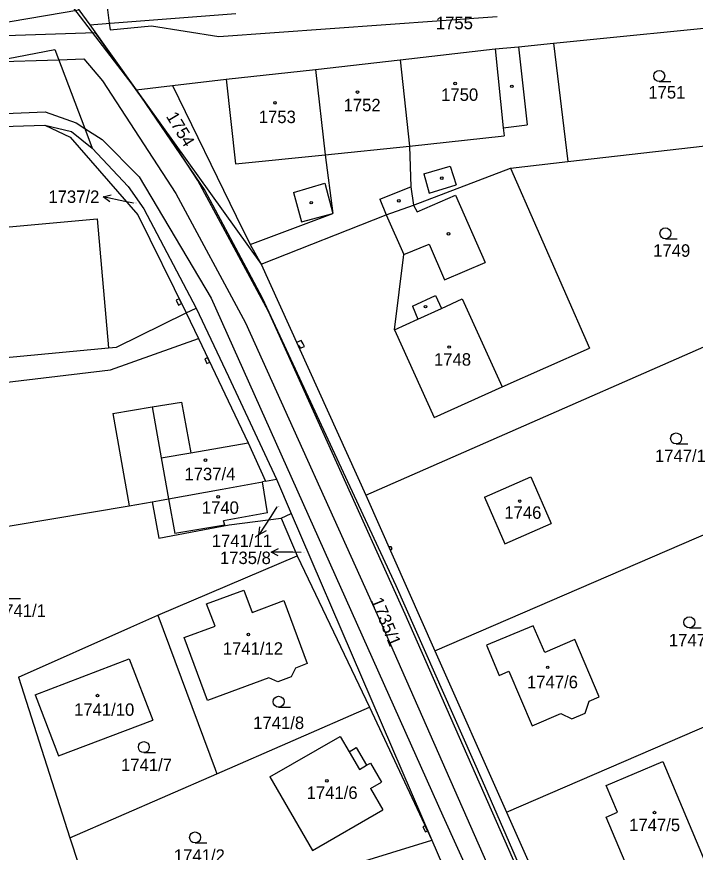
# Model space of a CAD drawing. Extents: x -785744 to -782822, y -1067550 to -1063910.
# Drawn here: x -784345.9 to -784253.3, y -1064640.3 to -1064526.3 of the extents above; entities that cross this region are included whole.
import ezdxf

# ---------------------------------------------------------------- set-up
doc = ezdxf.new("R2010")
doc.units = 0
for name, color, linetype in [('Hranice parcel', 7, 'Continuous'), ('Parcelní čísla', 7, 'Continuous'), ('Pop_ČP_popisy', 7, 'Continuous'), ('Vnitřní kresba', 7, 'Continuous'), ('Věcná břemena k části', 7, 'Continuous'), ('Značky budov', 7, 'Continuous'), ('Značky kultur', 7, 'Continuous')]:
    doc.layers.add(name, color=color, linetype=linetype)

msp = doc.modelspace()

# ---------------------------------------------------------------- linework, layer by layer
at = {"layer": 'Hranice parcel'}
for p, q in [((-784275.41, -1064609.4), (-784281.81, -1064612.07)), ((-784273.85, -1064613.05), (-784275.41, -1064609.4)), ((-784269.76, -1064611.3), (-784273.85, -1064613.05)), ((-784266.41, -1064619.11), (-784269.76, -1064611.3)), ((-784281.81, -1064612.07), (-784280.07, -1064616.18)), ((-784280.07, -1064616.18), (-784278.75, -1064615.62)), ((-784278.75, -1064615.62), (-784275.58, -1064623.04)), ((-784268.32, -1064621.34), (-784267.8, -1064619.71)), ((-784267.8, -1064619.71), (-784266.41, -1064619.11)), ((-784275.58, -1064623.04), (-784271.64, -1064621.36)), ((-784271.64, -1064621.36), (-784270.13, -1064622.12)), ((-784270.13, -1064622.12), (-784268.32, -1064621.34))]:
    msp.add_line(p, q, dxfattribs=at)
for points in [[(-784338.27, -1064524.2), (-784335.93, -1064527.44)], [(-784333.13, -1064527.23), (-784316.01, -1064525.88)], [(-784335.93, -1064527.44), (-784333.13, -1064527.23)], [(-784335.93, -1064527.44), (-784329.58, -1064536.3)], [(-784272.63, -1064529.94), (-784246.25, -1064527.29)], [(-784396.56, -1064541.6), (-784340.66, -1064530.82)], [(-784340.66, -1064530.82), (-784336.59, -1064541.57)], [(-784293.58, -1064532.24), (-784280.63, -1064530.71)], [(-784280.63, -1064530.71), (-784277.43, -1064530.43)], [(-784277.43, -1064530.43), (-784272.63, -1064529.94)], [(-784272.63, -1064529.94), (-784270.68, -1064546.1)], [(-784305.11, -1064533.54), (-784293.58, -1064532.24)], [(-784293.58, -1064532.24), (-784292.29, -1064543.98)], [(-784317.33, -1064534.85), (-784305.11, -1064533.54)], [(-784305.11, -1064533.54), (-784303.81, -1064545.17)], [(-784324.64, -1064535.72), (-784317.33, -1064534.85)], [(-784329.58, -1064536.3), (-784324.64, -1064535.72)], [(-784329.58, -1064536.3), (-784312.52, -1064560.11)], [(-784324.64, -1064535.72), (-784315.94, -1064553.56)], [(-784373.91, -1064542.11), (-784342.03, -1064541.15)], [(-784342.03, -1064541.15), (-784338.6, -1064542.78)], [(-784342.03, -1064541.15), (-784338.42, -1064541.98)], [(-784338.42, -1064541.98), (-784335.57, -1064544.26)], [(-784336.59, -1064541.57), (-784335.57, -1064544.26)], [(-784338.6, -1064542.78), (-784329.35, -1064553.38)], [(-784270.68, -1064546.1), (-784240.01, -1064542.6)], [(-784335.57, -1064544.26), (-784330.68, -1064549.48)], [(-784292.29, -1064543.98), (-784292.11, -1064549.53)], [(-784303.81, -1064545.17), (-784302.76, -1064553.18)], [(-784278.53, -1064547), (-784270.68, -1064546.1)], [(-784291.76, -1064552.05), (-784278.53, -1064547)], [(-784278.53, -1064547), (-784267.76, -1064571.53)], [(-784330.68, -1064549.48), (-784328.55, -1064552.53)], [(-784292.11, -1064549.53), (-784291.76, -1064552.05)], [(-784328.55, -1064552.53), (-784321.41, -1064566.08)], [(-784295.48, -1064553.37), (-784291.76, -1064552.05)], [(-784329.35, -1064553.38), (-784322.76, -1064566.74)], [(-784315.94, -1064553.56), (-784314.03, -1064557.39)], [(-784314.03, -1064557.39), (-784302.76, -1064553.18)], [(-784312.52, -1064560.11), (-784295.48, -1064553.37)], [(-784295.48, -1064553.37), (-784293.05, -1064558.79)], [(-784363.46, -1064556.5), (-784334.9, -1064553.89)], [(-784334.9, -1064553.89), (-784333.34, -1064571.5)], [(-784314.03, -1064557.39), (-784312.52, -1064560.11)], [(-784294.34, -1064569.05), (-784293.05, -1064558.79)], [(-784312.52, -1064560.11), (-784298.25, -1064591.59)], [(-784298.25, -1064591.59), (-784233.16, -1064563.03)], [(-784321.41, -1064566.08), (-784317, -1064575.43)], [(-784332.28, -1064571.4), (-784322.76, -1064566.74)], [(-784322.76, -1064566.74), (-784321.08, -1064570.25)], [(-784294.34, -1064569.05), (-784288.95, -1064580.98)], [(-784333.08, -1064574.48), (-784321.08, -1064570.25)], [(-784321.08, -1064570.25), (-784314.29, -1064584.48)], [(-784333.34, -1064571.5), (-784332.28, -1064571.4)], [(-784279.66, -1064576.84), (-784267.76, -1064571.53)], [(-784361.68, -1064577.9), (-784333.08, -1064574.48)], [(-784317, -1064575.43), (-784310.42, -1064589.43)], [(-784288.95, -1064580.98), (-784279.66, -1064576.84)], [(-784314.29, -1064584.48), (-784311.96, -1064589.7)], [(-784288.83, -1064612.82), (-784225.44, -1064585.46)], [(-784282.06, -1064591.87), (-784275.72, -1064589.11)], [(-784275.72, -1064589.11), (-784272.96, -1064595.45)], [(-784317.84, -1064590.77), (-784312.37, -1064589.78)], [(-784311.96, -1064589.7), (-784312.37, -1064589.78)], [(-784311.69, -1064593.99), (-784312.37, -1064589.78)], [(-784311.96, -1064589.7), (-784310.42, -1064589.43)], [(-784310.42, -1064589.43), (-784308.46, -1064594.11)], [(-784325.18, -1064592.1), (-784317.84, -1064590.77)], [(-784330.53, -1064593.07), (-784327.4, -1064592.5)], [(-784327.4, -1064592.5), (-784326.42, -1064592.32)], [(-784327.4, -1064592.5), (-784326.51, -1064597.44)], [(-784326.42, -1064592.32), (-784325.18, -1064592.1)], [(-784325.18, -1064592.1), (-784324.33, -1064596.83)], [(-784298.25, -1064591.59), (-784288.83, -1064612.82)], [(-784282.06, -1064591.87), (-784279.3, -1064598.21)], [(-784361.98, -1064598.34), (-784330.53, -1064593.07)], [(-784311.69, -1064593.99), (-784317.65, -1064595.1)], [(-784316.91, -1064595.66), (-784309.79, -1064594.74)], [(-784309.79, -1064594.74), (-784308.46, -1064594.11)], [(-784309.79, -1064594.74), (-784307.6, -1064599.89)], [(-784308.46, -1064594.11), (-784289.23, -1064638.63)], [(-784326.51, -1064597.44), (-784316.91, -1064595.66)], [(-784317.48, -1064595.67), (-784324.33, -1064596.83)], [(-784317.48, -1064595.67), (-784317.65, -1064595.1)], [(-784279.3, -1064598.21), (-784272.96, -1064595.45)], [(-784326.65, -1064607.98), (-784307.6, -1064599.89)], [(-784307.6, -1064599.89), (-784306.11, -1064603.01)], [(-784306.11, -1064603.01), (-784297.77, -1064620.53)], [(-784319.98, -1064606.4), (-784314.88, -1064604.53)], [(-784314.88, -1064604.53), (-784313.74, -1064607.59)], [(-784313.74, -1064607.59), (-784309.42, -1064605.98)], [(-784309.42, -1064605.98), (-784306.24, -1064614.56)], [(-784318.83, -1064609.48), (-784319.98, -1064606.4)], [(-784330.31, -1064609.6), (-784326.65, -1064607.98)], [(-784326.65, -1064607.98), (-784318.82, -1064628.97)], [(-784279.06, -1064634.81), (-784216.71, -1064607.9)], [(-784345.63, -1064616.41), (-784330.31, -1064609.6)], [(-784323.03, -1064611.03), (-784318.83, -1064609.48)], [(-784319.84, -1064619.62), (-784323.03, -1064611.03)], [(-784288.83, -1064612.82), (-784279.06, -1064634.81)], [(-784343.36, -1064618.82), (-784330.52, -1064613.92)], [(-784330.52, -1064613.92), (-784327.33, -1064622.28)], [(-784307.86, -1064615.17), (-784308.42, -1064616.37)], [(-784306.24, -1064614.56), (-784307.86, -1064615.17)], [(-784345.63, -1064616.41), (-784338.62, -1064638.35)], [(-784308.42, -1064616.37), (-784310.27, -1064617.06)], [(-784311.48, -1064616.51), (-784319.84, -1064619.62)], [(-784310.27, -1064617.06), (-784311.48, -1064616.51)], [(-784343.36, -1064618.82), (-784340.19, -1064627.16)], [(-784318.58, -1064629.61), (-784297.77, -1064620.53)], [(-784297.77, -1064620.53), (-784289.23, -1064638.63)], [(-784340.19, -1064627.16), (-784327.33, -1064622.28)], [(-784311.35, -1064630.01), (-784301.74, -1064624.5)], [(-784301.74, -1064624.5), (-784300.54, -1064626.58)], [(-784300.54, -1064626.58), (-784299.56, -1064626.01)], [(-784299.56, -1064626.01), (-784298.15, -1064628.44)], [(-784318.82, -1064628.97), (-784318.58, -1064629.61)], [(-784298.15, -1064628.44), (-784297.63, -1064628.14)], [(-784297.63, -1064628.14), (-784296.13, -1064630.74)], [(-784265.48, -1064631.18), (-784257.75, -1064627.91), (-784251.87, -1064641.86), (-784255.81, -1064643.51), (-784255.99, -1064645.3), (-784257.76, -1064646.04), (-784259.25, -1064644.94), (-784261.15, -1064645.75), (-784265.47, -1064635.5), (-784263.9, -1064634.84), (-784265.48, -1064631.18)], [(-784338.62, -1064638.35), (-784318.58, -1064629.61)], [(-784311.35, -1064630.01), (-784305.54, -1064640.06)], [(-784297.6, -1064631.59), (-784296.13, -1064630.74)], [(-784297.6, -1064631.59), (-784295.92, -1064634.49)], [(-784305.54, -1064640.06), (-784295.92, -1064634.49)], [(-784279.06, -1064634.81), (-784274.16, -1064645.86)], [(-784338.62, -1064638.35), (-784338.29, -1064639.4)], [(-784334.1, -1064652.46), (-784289.23, -1064638.63)], [(-784289.23, -1064638.63), (-784281.5, -1064656.53)], [(-784338.29, -1064639.4), (-784335.46, -1064648.17)]]:
    msp.add_lwpolyline(points, dxfattribs=at)
at = {"layer": 'Pop_ČP_popisy'}
for p, q in [((-784331.13, -1064551.53), (-784334.07, -1064550.92)), ((-784311.21, -1064594.49), (-784312.83, -1064597.02)), ((-784308.19, -1064599.39), (-784311.19, -1064599.35))]:
    msp.add_line(p, q, dxfattribs=at)
for points in [[(-784333.19, -1064551.61), (-784334.07, -1064550.92), (-784332.99, -1064550.63)], [(-784329.93, -1064551.78), (-784331.13, -1064551.53)], [(-784310.39, -1064593.2), (-784311.21, -1064594.49)], [(-784311.87, -1064596.44), (-784312.83, -1064597.02), (-784312.71, -1064595.91)], [(-784310.2, -1064599.87), (-784311.19, -1064599.35), (-784310.18, -1064598.87)], [(-784307.08, -1064599.4), (-784308.19, -1064599.39)]]:
    msp.add_lwpolyline(points, dxfattribs=at)
at = {"layer": 'Vnitřní kresba'}
for points in [[(-784343.8, -1064517.72), (-784329.58, -1064536.3)], [(-784280.63, -1064530.71), (-784279.52, -1064541.5)], [(-784277.43, -1064530.43), (-784276.26, -1064541.1)], [(-784317.33, -1064534.85), (-784316.02, -1064546.39)], [(-784329.58, -1064536.3), (-784320.23, -1064550.04)], [(-784396.56, -1064541.6), (-784341.98, -1064539.31)], [(-784341.98, -1064539.31), (-784337.76, -1064540.81)], [(-784337.76, -1064540.81), (-784336.59, -1064541.57)], [(-784279.52, -1064541.5), (-784276.26, -1064541.1)], [(-784336.59, -1064541.57), (-784334.22, -1064543.1)], [(-784279.52, -1064541.5), (-784279.38, -1064542.59)], [(-784334.22, -1064543.1), (-784329.19, -1064548.16)], [(-784292.29, -1064543.98), (-784279.38, -1064542.59)], [(-784303.81, -1064545.17), (-784292.29, -1064543.98)], [(-784316.02, -1064546.39), (-784303.81, -1064545.17)], [(-784290.35, -1064547.79), (-784286.75, -1064546.74)], [(-784286.75, -1064546.74), (-784285.93, -1064549.25)], [(-784290.35, -1064547.79), (-784289.6, -1064550.4)], [(-784329.19, -1064548.16), (-784319.37, -1064564.74)], [(-784308.12, -1064550.31), (-784303.84, -1064549.03)], [(-784303.84, -1064549.03), (-784302.76, -1064553.18)], [(-784320.23, -1064550.04), (-784314.24, -1064561.16)], [(-784308.12, -1064550.31), (-784307.05, -1064554.33)], [(-784296.34, -1064551.24), (-784292.11, -1064549.53)], [(-784289.6, -1064550.4), (-784285.93, -1064549.25)], [(-784296.34, -1064551.24), (-784295.48, -1064553.37)], [(-784291.24, -1064552.96), (-784286, -1064550.7)], [(-784286, -1064550.7), (-784281.98, -1064559.87)], [(-784291.76, -1064552.05), (-784291.24, -1064552.96)], [(-784307.05, -1064554.33), (-784302.76, -1064553.18)], [(-784293.05, -1064558.79), (-784289.59, -1064557.35)], [(-784289.59, -1064557.35), (-784287.53, -1064562.24)], [(-784287.53, -1064562.24), (-784281.98, -1064559.87)], [(-784314.24, -1064561.16), (-784312.4, -1064564.68)], [(-784319.37, -1064564.74), (-784287.77, -1064635.35)], [(-784312.4, -1064564.68), (-784294.14, -1064603.92)], [(-784291.88, -1064565.84), (-784288.74, -1064564.37)], [(-784288.74, -1064564.37), (-784287.92, -1064566.13)], [(-784287.92, -1064566.13), (-784285.09, -1064564.83)], [(-784285.09, -1064564.83), (-784279.66, -1064576.84)], [(-784322.76, -1064566.74), (-784321.41, -1064566.08)], [(-784291.88, -1064565.84), (-784291.18, -1064567.61)], [(-784291.18, -1064567.61), (-784287.92, -1064566.13)], [(-784294.34, -1064569.05), (-784291.18, -1064567.61)], [(-784361.85, -1064574.18), (-784333.34, -1064571.5)], [(-784332.78, -1064580.45), (-784327.39, -1064579.56)], [(-784327.39, -1064579.56), (-784323.38, -1064578.91)], [(-784327.39, -1064579.56), (-784326.16, -1064586.51)], [(-784323.38, -1064578.91), (-784322.11, -1064585.82)], [(-784332.78, -1064580.45), (-784330.53, -1064593.07)], [(-784322.11, -1064585.82), (-784314.29, -1064584.48)], [(-784326.16, -1064586.51), (-784322.11, -1064585.82)], [(-784326.16, -1064586.51), (-784325.18, -1064592.1)], [(-784294.14, -1064603.92), (-784282.38, -1064630.52)], [(-784300.54, -1064626.58), (-784299.13, -1064629)], [(-784299.13, -1064629), (-784298.15, -1064628.44)], [(-784282.38, -1064630.52), (-784275.49, -1064646.39)], [(-784287.77, -1064635.35), (-784277.07, -1064658.88)]]:
    msp.add_lwpolyline(points, dxfattribs=at)
at = {"layer": 'Věcná břemena k části'}
for points in [[(-784333.54, -1064525.05), (-784333.26, -1064527.24)], [(-784362.87, -1064529.71), (-784337.42, -1064525.38)], [(-784318.33, -1064529.06), (-784280.34, -1064526.33)], [(-784333.26, -1064527.24), (-784333.14, -1064528.15)], [(-784248.61, -1064711.88), (-784252.46, -1064701.12), (-784272.51, -1064654.08), (-784292.9, -1064607.81), (-784311.53, -1064566.54), (-784321.17, -1064548.67), (-784325.85, -1064541.51), (-784329.58, -1064536.3), (-784335.13, -1064528.56), (-784363.8, -1064529.49), (-784396.41, -1064531.93), (-784397.4, -1064530.93)], [(-784333.14, -1064528.15), (-784327.51, -1064527.58)], [(-784327.51, -1064527.58), (-784318.33, -1064529.06)], [(-784397.4, -1064530.93), (-784401.98, -1064531.25), (-784397.75, -1064535.51), (-784363.62, -1064532.97), (-784349.43, -1064532.51), (-784340.13, -1064532.21), (-784336.71, -1064532.1), (-784334.18, -1064535.1), (-784324.17, -1064550.43), (-784314.65, -1064568.1), (-784296.06, -1064609.27), (-784275.73, -1064655.42), (-784255.7, -1064702.4), (-784253.25, -1064709.27)], [(-784323.71, -1064564.81), (-784324.11, -1064565)], [(-784324.11, -1064565), (-784323.79, -1064565.66)], [(-784323.39, -1064565.46), (-784323.71, -1064564.81)], [(-784323.79, -1064565.66), (-784323.39, -1064565.46)], [(-784306.62, -1064571.3), (-784306.78, -1064570.94), (-784307.06, -1064570.5), (-784307.69, -1064570.76)], [(-784307.69, -1064570.76), (-784307.46, -1064571.26), (-784307.37, -1064571.2), (-784307.21, -1064571.56), (-784306.62, -1064571.3)], [(-784319.84, -1064572.85), (-784320.23, -1064573.02)], [(-784320.23, -1064573.02), (-784319.95, -1064573.64)], [(-784319.55, -1064573.46), (-784319.84, -1064572.85)], [(-784319.95, -1064573.64), (-784319.55, -1064573.46)], [(-784294.78, -1064598.62), (-784295.13, -1064598.62)], [(-784295.13, -1064598.62), (-784294.88, -1064599.18)], [(-784294.88, -1064599.18), (-784294.66, -1064598.89)], [(-784294.66, -1064598.89), (-784294.78, -1064598.62)], [(-784290.14, -1064636.69), (-784290.46, -1064636.84), (-784290.13, -1064637.52)], [(-784290.13, -1064637.52), (-784289.82, -1064637.37), (-784290.14, -1064636.69)]]:
    msp.add_lwpolyline(points, dxfattribs=at)
at = {"layer": 'Značky budov'}
for centre in [(-784286.08, -1064535.45), (-784299.39, -1064536.62), (-784278.33, -1064535.84), (-784310.65, -1064538.08), (-784287.9, -1064548.37), (-784293.76, -1064551.46), (-784305.7, -1064551.7), (-784286.97, -1064555.96), (-784290.11, -1064565.89), (-784286.89, -1064571.39), (-784320.14, -1064586.83), (-784318.39, -1064591.83), (-784277.26, -1064592.4), (-784314.28, -1064610.59), (-784273.44, -1064615.07), (-784334.86, -1064618.93), (-784303.56, -1064630.56), (-784258.88, -1064634.89)]:
    msp.add_circle(centre, 0.175, dxfattribs=at)
at = {"layer": 'Značky kultur'}
for p, q in [((-784258.23, -1064535.17), (-784256.63, -1064535.17)), ((-784257.38, -1064556.63), (-784255.78, -1064556.63)), ((-784255.92, -1064584.61), (-784254.32, -1064584.61)), ((-784346.95, -1064605.71), (-784345.35, -1064605.71)), ((-784254.11, -1064609.68), (-784252.51, -1064609.68)), ((-784310.15, -1064620.52), (-784308.55, -1064620.52)), ((-784328.54, -1064626.71), (-784326.94, -1064626.71)), ((-784321.55, -1064639.03), (-784319.95, -1064639.03))]:
    msp.add_line(p, q, dxfattribs=at)
for centre in [(-784258.23, -1064534.42), (-784257.38, -1064555.88), (-784255.92, -1064583.86), (-784254.11, -1064608.93), (-784310.15, -1064619.77), (-784328.54, -1064625.96), (-784321.55, -1064638.28)]:
    msp.add_circle(centre, 0.75, dxfattribs=at)

# ---------------------------------------------------------------- texts
at = {"layer": 'Parcelní čísla'}
for s, height, p in [('1750', 1.7, (-784287.98, -1064537.82)), ('1751', 1.7, (-784259.71, -1064537.5)), ('1752', 1.7, (-784301.29, -1064539.24)), ('1753', 1.7, (-784312.86, -1064540.85)), ('1737/2', 0.1, (-784329.93, -1064551.78)), ('1749', 1.7, (-784259.05, -1064559.08)), ('1748', 1.7, (-784288.95, -1064573.93)), ('1747/1', 1.7, (-784258.81, -1064587.07)), ('1737/4', 1.7, (-784323, -1064589.56)), ('1740', 1.7, (-784320.63, -1064594.14)), ('1741/11', 0.1, (-784310.39, -1064593.2)), ('1746', 1.7, (-784279.36, -1064594.82)), ('1735/8', 0.1, (-784307.08, -1064599.4)), ('1741/1', 1.7, (-784348.85, -1064608.2)), ('1747/3', 1.7, (-784256.91, -1064612.21)), ('1741/12', 1.7, (-784317.77, -1064613.36)), ('1747/6', 1.7, (-784276.27, -1064617.93)), ('1741/10', 1.7, (-784338.06, -1064621.69)), ('1741/8', 1.7, (-784313.62, -1064623.49)), ('1741/7', 1.7, (-784331.65, -1064629.23)), ('1741/6', 1.7, (-784306.33, -1064633.02)), ('1747/5', 1.7, (-784262.33, -1064637.42)), ('1741/2', 1.7, (-784324.44, -1064641.6))]:
    msp.add_text(s, height=height, dxfattribs=at).set_placement(p)
for s, rotation, p in [('1754', 301.0651, (-784325.56, -1064539.93)), ('1735/1', 292.3657, (-784297.6, -1064605.95))]:
    msp.add_text(s, height=1.7, rotation=rotation, dxfattribs=at).set_placement(p)
at = {"layer": 'Pop_ČP_popisy'}
for s, p in [('1755', (-784288.7, -1064528.05)), ('1737/2', (-784341.56, -1064551.74)), ('1741/11', (-784319.27, -1064598.66)), ('1735/8', (-784318.16, -1064600.99))]:
    msp.add_text(s, height=1.7, dxfattribs=at).set_placement(p)

doc.saveas('drawing.dxf')
